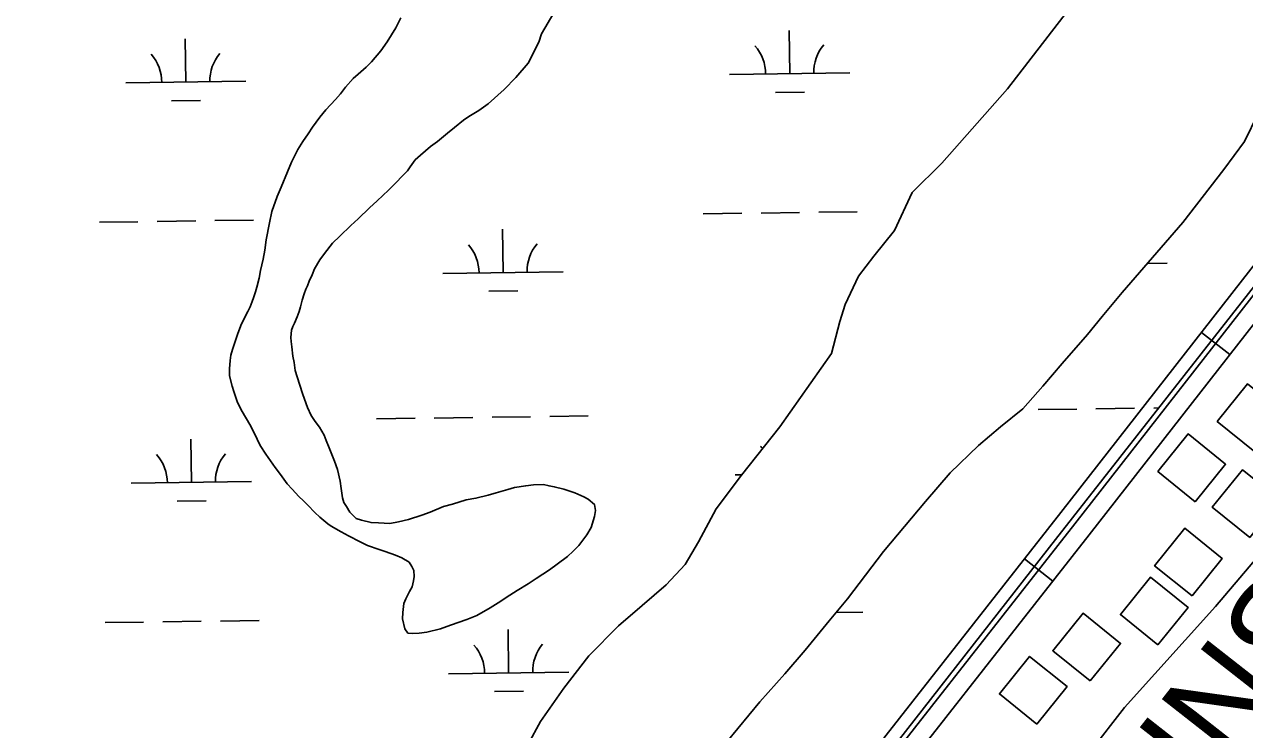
# Model space of a CAD drawing. Extents: x 3767014 to 3805179, y 361544 to 387384.
# Drawn here: x 3786038 to 3787052, y 371678 to 372264 of the extents above; entities that cross this region are included whole.
import ezdxf

# ---------------------------------------------------------------- set-up
doc = ezdxf.new("R2010")
doc.units = 0
for name, color, linetype in [('V-BLDG-OTLN', 7, 'Continuous'), ('V-RIVR-EDGE', 7, 'Continuous'), ('V-RIVR-IDEN', 7, 'Continuous'), ('V-ROAD-CNTR', 7, 'Continuous'), ('V-TOPO-SHOR', 7, 'Continuous'), ('V-WETL-SWMP', 7, 'Continuous')]:
    doc.layers.add(name, color=color, linetype=linetype)

msp = doc.modelspace()

# ---------------------------------------------------------------- linework, layer by layer
at = {"layer": 'V-BLDG-OTLN'}
for points in [[(3787060.402, 371908.666), (3787085.528, 371939.79), (3787054.405, 371964.916), (3787029.278, 371933.793)], [(3787011.079, 371867.112), (3787036.205, 371898.236), (3787005.082, 371923.362), (3786979.955, 371892.239)], [(3787056.327, 371837.411), (3787081.453, 371868.535), (3787050.33, 371893.661), (3787025.203, 371862.538)], [(3787008.346, 371788.751), (3787033.472, 371819.875), (3787002.349, 371845.001), (3786977.222, 371813.878)], [(3786979.945, 371748.204), (3787005.071, 371779.328), (3786973.948, 371804.454), (3786948.821, 371773.331)], [(3786923.766, 371718.186), (3786948.892, 371749.309), (3786917.769, 371774.435), (3786892.642, 371743.312)], [(3786879.393, 371682.301), (3786904.519, 371713.425), (3786873.396, 371738.55), (3786848.269, 371707.428)]]:
    msp.add_lwpolyline(points, close=True, dxfattribs=at)
at = {"layer": 'V-RIVR-EDGE'}
msp.add_spline([(3785266.865, 377529.211), (3785342.8, 377494.248), (3785391.258, 377467.439), (3785439.72, 377442.249), (3785475.246, 377418.707), (3785525.316, 377389.469), (3785575.383, 377359.422), (3785621.413, 377331.811), (3785722.351, 377269.288), (3785796.661, 377231.094), (3785852.385, 377199.415), (3785928.324, 377166.069), (3785964.678, 377149.804), (3786028.506, 377124.576), (3786060.018, 377113.175), (3786092.316, 377092.068), (3786117.34, 377073.405), (3786135.083, 377053.143), (3786154.458, 377039.347), (3786176.258, 377024.735), (3786206.946, 377006.867), (3786256.211, 376979.248), (3786328.098, 376942.677), (3786374.949, 376919.917), (3786491.265, 376862.208), (3786553.467, 376833.749), (3786619.713, 376805.279), (3786729.589, 376759.718), (3786796.656, 376736.099), (3786845.136, 376718.187), (3786867.767, 376712.469), (3787003.51, 376661.992), (3787089.16, 376631.048), (3787163.496, 376603.367), (3787230.559, 376578.13), (3787257.223, 376568.359), (3787300.044, 376551.27), (3787354.992, 376532.533), (3787409.127, 376512.181), (3787544.074, 376466.558), (3787612.756, 376442.126), (3787657.197, 376425.841), (3787730.724, 376398.162), (3787781.63, 376380.244), (3787834.96, 376361.511), (3787891.524, 376341.961), (3787940, 376322.432), (3787998.976, 376297.215), (3788050.697, 376281.721), (3788117.768, 376259.719), (3788176.757, 376240.164), (3788221.198, 376223.879), (3788259.981, 376209.226), (3788406.252, 376164.383), (3788541.215, 376125.23), (3788606.67, 376104.041), (3788679.39, 376077.173), (3788748.889, 376055.974), (3788871.693, 376005.528), (3788969.454, 375966.467), (3789047.013, 375933.926), (3789119.723, 375903.014), (3789155.253, 375881.09), (3789182.716, 375867.274), (3789214.225, 375854.256), (3789257.04, 375834.74), (3789281.286, 375828.21), (3789303.105, 375821.686), (3789328.955, 375809.491), (3789367.724, 375789.177), (3789414.577, 375767.225), (3789468.708, 375745.255), (3789509.105, 375728.981), (3789555.157, 375710.266), (3789585.849, 375694.015), (3789620.578, 375675.328), (3789681.97, 375646.062), (3789753.859, 375610.3), (3789792.633, 375591.603), (3789842.712, 375566.408), (3789897.64, 375539.584), (3789938.019, 375516.03), (3789968.727, 375506.25), (3790004.289, 375497.265), (3790030.972, 375494.773), (3790047.128, 375487.455), (3790077.007, 375469.589), (3790124.633, 375433.077), (3790192.442, 375382.768), (3790252.165, 375332.478), (3790290.91, 375302.459), (3790337.741, 375271.611), (3790406.357, 375220.491), (3790469.329, 375175.855), (3790570.248, 375106.054), (3790647.751, 375050.868), (3790691.367, 375028.115), (3790744.667, 374997.251), (3790806.838, 374955.852), (3790873.863, 374915.249), (3790932, 374877.903), (3791002.231, 374825.97), (3791052.265, 374782.175), (3791082.927, 374753.793), (3791131.331, 374705.149), (3791170.05, 374664.616), (3791192.631, 374638.681), (3791220.891, 374620.01), (3791288.67, 374557.569), (3791322.577, 374533.223), (3791362.944, 374504.817), (3791396.042, 374480.473), (3791434.785, 374449.645), (3791482.407, 374411.517), (3791534.052, 374365.291), (3791646.192, 374254.216), (3791707.514, 374196.644), (3791738.968, 374161.791), (3791773.65, 374123.694), (3791803.497, 374092.888), (3791829.321, 374070.18), (3791830.912, 374059.662), (3791837.316, 374032.958), (3791849.409, 374017.562), (3791884.123, 373992.405), (3791930.977, 373971.262), (3791954.393, 373955.838), (3791993.134, 373924.202), (3792026.979, 373874.785), (3792047.912, 373836.722), (3792063.186, 373799.482), (3792086.509, 373746.857), (3792112.249, 373690.181), (3792141.261, 373648.864), (3792158.993, 373624.558), (3792177.552, 373607.528), (3792214.702, 373586.409), (3792255.083, 373563.665), (3792301.119, 373538.48), (3792346.34, 373510.871), (3792382.671, 373485.71), (3792422.225, 373455.689), (3792479.537, 373411.875), (3792548.144, 373356.711), (3792619.168, 373298.307), (3792672.431, 373252.077), (3792709.534, 373212.357), (3792750.656, 373162.113), (3792839.385, 373068.08), (3792888.572, 373008.92), (3792945.027, 372945.699), (3792999.062, 372884.91), (3793053.898, 372820.884), (3793149.89, 372720.363), (3793208.761, 372653.092), (3793261.195, 372598.777), (3793315.232, 372538.796), (3793358.792, 372493.399), (3793409.592, 372432.618), (3793462.809, 372367.787), (3793498.283, 372323.219), (3793536.997, 372280.26), (3793578.124, 372232.443), (3793604.724, 372196.792), (3793668.438, 372125.466), (3793703.128, 372090.604), (3793760.41, 372034.66), (3793806.384, 371984.404), (3793839.438, 371942.268), (3793939.427, 371823.136), (3793981.333, 371763.186), (3794029.674, 371688.662), (3794050.609, 371651.408), (3794073.177, 371620.62), (3794178.796, 371488.535), (3794237.625, 371404.28), (3794268.243, 371358.106), (3794301.293, 371314.353), (3794332.724, 371269.794), (3794395.613, 371192), (3794429.476, 371149.862), (3794472.201, 371093.953), (3794523.788, 371024.274), (3794601.175, 370922.181), (3794640.679, 370871.942), (3794687.421, 370805.509), (3794733.389, 370752.828), (3794829.339, 370635.323), (3794895.463, 370557.521), (3794959.948, 370470.826), (3795013.158, 370403.569), (3795070.394, 370329.023), (3795159.854, 370203.448), (3795225.98, 370126.454), (3795296.13, 370041.363), (3795379.18, 369940.065), (3795459.001, 369841.201), (3795508.163, 369772.337), (3795554.103, 369708.333), (3795661.315, 369566.538), (3795715.338, 369500.897), (3795762.105, 369444.169), (3795798.366, 369390.703), (3795915.247, 369234.327), (3795963.601, 369165.465), (3796028.082, 369077.153), (3796043.387, 369052.853), (3796054.672, 369037.459), (3796077.242, 369007.48), (3796148.213, 368927.239), (3796183.677, 368878.627), (3796226.382, 368814.631), (3796275.531, 368740.105), (3796314.222, 368688.25), (3796353.714, 368633.158), (3796401.268, 368567.533), (3796456.873, 368487.33), (3796513.292, 368409.551), (3796545.533, 368365.8), (3796626.113, 368246.716), (3796670.449, 368188.377), (3796704.298, 368140.578), (3796751.041, 368074.145), (3796787.308, 368023.105), (3796838.907, 367958.278), (3796844.528, 367942.09), (3796845.295, 367925.104), (3796846.094, 367921.059), (3796852.559, 367919.425), (3796863.071, 367918.59), (3796875.166, 367904.003), (3796903.398, 367874.01), (3796931.629, 367844.017), (3796952.579, 367812.424), (3796982.392, 367767.87), (3797007.371, 367730.606), (3797037.194, 367690.095), (3797062.185, 367657.684), (3797075.869, 367631.77), (3797095.223, 367609.078), (3797126.665, 367569.372), (3797156.484, 367527.244), (3797212.099, 367451.085), (3797254.808, 367388.706), (3797302.183, 367327.228)], degree=3, dxfattribs=at)
at = {"layer": 'V-ROAD-CNTR'}
for p, q in [((3787039.749, 371989.266), (3787016.101, 372007.727)), ((3786892.689, 371801.091), (3786869.09, 371819.613))]:
    msp.add_line(p, q, dxfattribs=at)
for points in [[(3787483.585, 372606.572), (3786899.242, 371858.031), (3786145.14, 370897.226), (3785463.234, 370026.571), (3785441.755, 369988.43)], [(3787495.409, 372597.342), (3786911.054, 371848.785), (3786156.944, 370887.971), (3785475.745, 370018.218), (3785454.825, 369981.07)], [(3787507.233, 372588.112), (3786922.866, 371839.539), (3786168.748, 370878.716), (3785488.256, 370009.865), (3785467.895, 369973.71)]]:
    msp.add_lwpolyline(points, dxfattribs=at)
at = {"layer": 'V-TOPO-SHOR'}
for points in [[(3787054.977, 372468.028), (3787044.061, 372452.072), (3787035.33, 372434.47), (3786983.45, 372385.502), (3786975.93, 372377.738), (3786973.382, 372365.387), (3786968.274, 372352.466), (3786922.62, 372297.928), (3786855.1, 372210.206), (3786800.338, 372148.262)], [(3786233.866, 371913.831), (3786228.834, 371924.249), (3786225.27, 371931.2), (3786219.001, 371941.961), (3786215.143, 371949.542), (3786211.948, 371958.666), (3786210.502, 371963.067), (3786208.538, 371971.536), (3786208.378, 371977.465), (3786208.868, 371984.309), (3786209.611, 371988.968), (3786210.977, 371993.609), (3786213.351, 372001.031), (3786215.036, 372005.975), (3786217.721, 372013.389), (3786220.351, 372018.621), (3786223.634, 372025.083), (3786225.608, 372029.085), (3786227.277, 372033.408), (3786228.293, 372036.498), (3786229.979, 372041.444), (3786231.019, 372045.471), (3786233.079, 372052.899), (3786234.175, 372059.106), (3786236.293, 372068.715), (3786237.73, 372076.162), (3786238.881, 372084.55), (3786241.742, 372098.817), (3786243.54, 372108.125), (3786247.919, 372120.794), (3786251.237, 372128.503), (3786256.549, 372141.149), (3786259.873, 372149.169), (3786265.133, 372159.632), (3786269.358, 372166.382), (3786273.888, 372172.813), (3786277.459, 372178.335), (3786283.595, 372186.594), (3786288.431, 372192.705), (3786296.442, 372201.227), (3786300.622, 372206.11), (3786304.817, 372211.613), (3786311.233, 372218.619), (3786315.378, 372222.252), (3786322.073, 372228.005), (3786326.554, 372232.566), (3786334.273, 372241.718), (3786339.45, 372249.068), (3786346.61, 372260.732), (3786350.876, 372269.038)], [(3786477.873, 372273.253), (3786467.758, 372255.743), (3786465.4, 372248.945), (3786456.532, 372231.402), (3786446.249, 372219.508), (3786436.638, 372209.468), (3786423.24, 372197.653), (3786415.618, 372192.238), (3786407.38, 372187.149), (3786402.938, 372184.147), (3786395.301, 372178.107), (3786389.565, 372173.268), (3786381.281, 372166.311), (3786375.561, 372162.092)], [(3786621.788, 371667.674), (3786649.063, 371700.718), (3786670.039, 371724.055), (3786686.781, 371743.681), (3786706.825, 371767.997), (3786721.943, 371786.392), (3786751.926, 371825.734), (3786786.74, 371867.182), (3786807.412, 371891.162), (3786830.917, 371913.798), (3786849.142, 371929.247), (3786867.679, 371944.369), (3786884.394, 371963.041), (3786900.484, 371982.046), (3786921.476, 372006.022), (3786933.641, 372020.989), (3786950.389, 372040.932), (3787000.598, 372099.175), (3787034.839, 372143.183), (3787051.988, 372166.301), (3787063.412, 372189.566)], [(3786375.561, 372162.092), (3786367.274, 372155.135), (3786362.81, 372151.197), (3786358.605, 372145.38), (3786356.336, 372142.009), (3786352.814, 372138.36), (3786346.088, 372131.362), (3786340.646, 372125.889), (3786331.068, 372117.095), (3786324.682, 372111.336), (3786315.407, 372102.223), (3786309.335, 372096.456), (3786300.067, 372087.651), (3786293.995, 372081.884), (3786287.228, 372073.329), (3786283.354, 372068.13), (3786279.104, 372060.443), (3786277.105, 372055.508), (3786274.478, 372050.275), (3786273.134, 372046.568), (3786271.815, 372043.797), (3786270.466, 372039.777), (3786268.772, 372034.522), (3786267.381, 372028.945), (3786266.349, 372025.23), (3786264.672, 372020.598), (3786262.355, 372015.359), (3786261.037, 372012.586), (3786260.021, 372009.493), (3786259.247, 372003.591), (3786259.781, 372000.146), (3786260.291, 371995.77), (3786261.026, 371987.957), (3786262.136, 371982.628), (3786262.902, 371976.062), (3786266.664, 371964.74), (3786269.251, 371956.256)], [(3786800.338, 372148.262), (3786775.838, 372124.061), (3786761.013, 372092.288), (3786743.914, 372071.079), (3786731.071, 372054.535), (3786719.959, 372030.944), (3786715.772, 372016.727), (3786708.721, 371990.164), (3786665.766, 371929.189), (3786633.857, 371889.261), (3786612.758, 371861.151), (3786598.047, 371833.832), (3786587.058, 371815.013), (3786571.337, 371797.908), (3786551.48, 371780.91), (3786531.622, 371763.912), (3786507.106, 371739.073), (3786486.357, 371712.228), (3786466.858, 371684.396), (3786446.469, 371646.717)], [(3786269.251, 371956.256), (3786273.333, 371945.239), (3786276.28, 371938.616), (3786279.587, 371933.855), (3786283.204, 371929.087), (3786287.087, 371922.439), (3786288.844, 371918.03), (3786291.177, 371911.732), (3786292.942, 371907.634), (3786295.57, 371900.71), (3786298.197, 371893.781), (3786300.44, 371884.059), (3786301.222, 371878.116), (3786302.269, 371870.295), (3786303.42, 371866.525), (3786305.513, 371863.041), (3786308.507, 371858.287), (3786313.674, 371853.165), (3786318.006, 371851.808), (3786326.058, 371849.731), (3786332.289, 371849.569), (3786341.627, 371849.016), (3786348.832, 371850.39), (3786357.303, 371852.354), (3786368.303, 371855.813), (3786375.229, 371858.441), (3786386.261, 371863.145), (3786393.794, 371865.134), (3786405.107, 371868.585), (3786413.248, 371869.932), (3786423.289, 371872.48), (3786429.888, 371874.493), (3786439.628, 371877.36), (3786445.277, 371878.774), (3786454.671, 371880.404), (3786460.925, 371881.178), (3786469.347, 371881.272), (3786473.996, 371880.217), (3786478.342, 371879.482), (3786486.394, 371877.403), (3786491.338, 371875.718), (3786495.356, 371874.368), (3786502.754, 371871.061), (3786506.444, 371869.095), (3786511.638, 371864.909), (3786512.443, 371859.899), (3786511.691, 371854.931), (3786508.959, 371845.647), (3786505.371, 371839.503), (3786498.596, 371830.637), (3786494.113, 371826.077), (3786489.321, 371821.524), (3786480.74, 371815.198), (3786474.381, 371810.372), (3786463.285, 371803.176), (3786456.629, 371798.981), (3786447.441, 371793.294), (3786441.416, 371789.397), (3786431.59, 371783.103), (3786424.936, 371778.909), (3786413.862, 371772.646), (3786405.666, 371769.118), (3786392.141, 371764.477), (3786383.648, 371761.577), (3786372.351, 371758.751)], [(3786372.351, 371758.751), (3786366.097, 371757.976), (3786360.162, 371757.505), (3786356.742, 371757.905), (3786354.026, 371761.405), (3786352.062, 371769.871), (3786352.51, 371775.161), (3786353.326, 371782.622), (3786354.978, 371786.321), (3786357.944, 371792.479), (3786360.229, 371796.475), (3786361.29, 371801.435), (3786362.003, 371804.847), (3786361.507, 371809.846), (3786360.039, 371813.313), (3786357.635, 371816.805), (3786351.491, 371820.393), (3786346.252, 371822.71), (3786337.91, 371825.73), (3786332.653, 371827.424), (3786323.077, 371830.789), (3786316.916, 371833.752), (3786307.379, 371838.676), (3786301.229, 371841.951), (3786292.936, 371846.841), (3786290.18, 371848.783), (3786283.462, 371854.255), (3786279.196, 371858.105), (3786273.429, 371864.177), (3786269.779, 371867.702), (3786266.136, 371871.536), (3786260.369, 371877.608), (3786256.431, 371882.075), (3786250.704, 371889.704), (3786246.485, 371895.424), (3786238.666, 371906.536), (3786233.866, 371913.831)], [(3786537.357, 371145.508), (3786556.489, 371171.437), (3786567.43, 371188.348), (3786586.879, 371214.271), (3786606.329, 371240.195), (3786626.416, 371266.1), (3786643.533, 371287.946), (3786662.332, 371313.249), (3786668.402, 371326.465), (3786690.48, 371355.503), (3786763.491, 371446.267), (3786882.695, 371600.149), (3786924.353, 371660.203), (3786952.337, 371696.094), (3787027.722, 371780.111), (3787083.851, 371845.84)]]:
    msp.add_lwpolyline(points, dxfattribs=at)
at = {"layer": 'V-WETL-SWMP'}
for p, q in [((3786673.982, 372222.698), (3786673.482, 372258.694)), ((3786172.122, 372215.726), (3786171.622, 372251.723)), ((3786122.127, 372215.032), (3786222.117, 372216.421)), ((3786623.987, 372222.003), (3786723.977, 372223.392)), ((3786662.197, 372207.101), (3786686.195, 372207.435)), ((3786160.338, 372200.13), (3786184.335, 372200.463)), ((3786602.184, 372106.257), (3786634.181, 372106.702)), ((3786650.18, 372106.924), (3786682.176, 372107.368)), ((3786698.175, 372107.591), (3786730.172, 372108.035)), ((3786100.325, 372099.286), (3786132.322, 372099.73)), ((3786148.32, 372099.952), (3786180.317, 372100.397)), ((3786196.315, 372100.619), (3786228.312, 372101.064)), ((3786435.781, 372057.511), (3786435.281, 372093.508)), ((3786971.092, 372064.947), (3786987.636, 372065.177)), ((3786385.786, 372056.817), (3786485.776, 372058.206)), ((3786423.997, 372041.915), (3786447.994, 372042.248)), ((3786880.47, 371943.606), (3786912.467, 371944.05)), ((3786928.466, 371944.273), (3786960.463, 371944.717)), ((3786976.461, 371944.939), (3786980.609, 371944.997)), ((3786330.615, 371935.968), (3786362.612, 371936.412)), ((3786378.611, 371936.634), (3786410.608, 371937.079)), ((3786426.606, 371937.301), (3786458.603, 371937.746)), ((3786474.601, 371937.968), (3786506.598, 371938.412)), ((3786176.743, 371883.083), (3786176.243, 371919.08)), ((3786628.607, 371889.36), (3786633.996, 371889.435)), ((3786126.748, 371882.389), (3786226.738, 371883.778)), ((3786164.959, 371867.487), (3786188.956, 371867.82)), ((3786152.941, 371767.31), (3786184.938, 371767.754)), ((3786200.936, 371767.976), (3786232.933, 371768.421)), ((3786712.649, 371775.085), (3786734.793, 371775.392)), ((3786104.945, 371766.643), (3786136.942, 371767.087)), ((3786440.402, 371724.868), (3786439.902, 371760.865)), ((3786390.407, 371724.174), (3786490.397, 371725.563)), ((3786428.618, 371709.272), (3786452.615, 371709.605))]:
    msp.add_line(p, q, dxfattribs=at)
for points in [[(3786922.62, 372297.928), (3786855.099, 372210.206), (3786800.339, 372148.261), (3786775.839, 372124.06), (3786761.013, 372092.287), (3786743.913, 372071.078), (3786731.071, 372054.535), (3786719.958, 372030.944), (3786715.772, 372016.726), (3786708.722, 371990.165), (3786665.766, 371929.19), (3786633.857, 371889.261), (3786612.759, 371861.151), (3786598.048, 371833.833), (3786587.058, 371815.014), (3786571.337, 371797.908), (3786551.479, 371780.91), (3786531.622, 371763.911), (3786507.106, 371739.073), (3786486.358, 371712.228), (3786466.859, 371684.395), (3786446.469, 371646.717)], [(3786350.876, 372269.039), (3786346.61, 372260.731), (3786339.451, 372249.068), (3786334.273, 372241.719), (3786326.555, 372232.565), (3786322.073, 372228.004), (3786315.378, 372222.252), (3786311.232, 372218.618), (3786304.816, 372211.612), (3786300.622, 372206.109), (3786296.443, 372201.228), (3786288.43, 372192.705), (3786283.596, 372186.594), (3786277.46, 372178.334), (3786273.888, 372172.814), (3786269.358, 372166.383), (3786265.132, 372159.633), (3786259.874, 372149.169), (3786256.55, 372141.148), (3786251.236, 372128.503), (3786247.92, 372120.794), (3786243.541, 372108.124), (3786241.743, 372098.817), (3786238.882, 372084.55), (3786237.731, 372076.162), (3786236.292, 372068.716), (3786234.174, 372059.106), (3786233.079, 372052.899), (3786231.018, 372045.47), (3786229.979, 372041.444), (3786228.293, 372036.499), (3786227.278, 372033.407), (3786225.608, 372029.085), (3786223.634, 372025.083), (3786220.35, 372018.621), (3786217.721, 372013.388), (3786215.037, 372005.975), (3786213.351, 372001.03), (3786210.977, 371993.609), (3786209.611, 371988.968), (3786208.867, 371984.31), (3786208.379, 371977.464), (3786208.539, 371971.536), (3786210.503, 371963.068), (3786211.949, 371958.666), (3786215.143, 371949.543), (3786219.001, 371941.961), (3786225.271, 371931.2), (3786228.834, 371924.249), (3786233.866, 371913.832), (3786238.666, 371906.537), (3786246.486, 371895.424), (3786250.704, 371889.704), (3786256.431, 371882.074), (3786260.369, 371877.608), (3786266.136, 371871.536), (3786269.779, 371867.702), (3786273.429, 371864.178), (3786279.197, 371858.106), (3786283.462, 371854.255), (3786290.18, 371848.782), (3786292.936, 371846.841), (3786301.228, 371841.951), (3786307.379, 371838.675), (3786316.917, 371833.753), (3786323.076, 371830.789), (3786332.654, 371827.425), (3786337.911, 371825.731), (3786346.251, 371822.71), (3786351.491, 371820.393), (3786357.634, 371816.806), (3786360.038, 371813.314), (3786361.508, 371809.847), (3786362.003, 371804.846), (3786361.291, 371801.435), (3786360.229, 371796.474), (3786357.943, 371792.48), (3786354.979, 371786.321), (3786353.325, 371782.622), (3786352.51, 371775.161), (3786352.062, 371769.872), (3786354.026, 371761.404), (3786356.742, 371757.905), (3786360.161, 371757.505), (3786366.097, 371757.976), (3786372.352, 371758.75)], [(3786375.56, 372162.092), (3786381.28, 372166.31), (3786389.565, 372173.267), (3786395.301, 372178.108), (3786402.939, 372184.146), (3786407.381, 372187.15), (3786415.618, 372192.238), (3786423.24, 372197.653), (3786436.638, 372209.468), (3786446.249, 372219.508), (3786456.532, 372231.403), (3786465.401, 372248.945), (3786467.758, 372255.743), (3786477.873, 372273.254)], [(3787201.596, 372226.553), (3786894.842, 371835.723), (3786709.83, 371598.924), (3786497.548, 371337.321), (3786337.433, 371135.14)], [(3786621.788, 371667.674), (3786649.063, 371700.719), (3786670.038, 371724.056), (3786686.78, 371743.682), (3786706.825, 371767.998), (3786721.943, 371786.393), (3786751.926, 371825.734), (3786786.739, 371867.181), (3786807.413, 371891.162), (3786830.917, 371913.798), (3786849.143, 371929.247), (3786867.678, 371944.37), (3786884.395, 371963.041), (3786900.484, 371982.047), (3786921.476, 372006.021), (3786933.64, 372020.989), (3786950.39, 372040.933), (3787000.598, 372099.175), (3787034.839, 372143.182), (3787051.989, 372166.3), (3787063.412, 372189.565)], [(3786372.352, 371758.75), (3786383.648, 371761.577), (3786392.141, 371764.476), (3786405.666, 371769.117), (3786413.863, 371772.647), (3786424.936, 371778.909), (3786431.59, 371783.103), (3786441.417, 371789.397), (3786447.441, 371793.295), (3786456.629, 371798.982), (3786463.284, 371803.175), (3786474.38, 371810.372), (3786480.74, 371815.197), (3786489.32, 371821.523), (3786494.114, 371826.076), (3786498.596, 371830.637), (3786505.371, 371839.504), (3786508.959, 371845.647), (3786511.692, 371854.93), (3786512.443, 371859.899), (3786511.637, 371864.908), (3786506.444, 371869.094), (3786502.754, 371871.06), (3786495.357, 371874.368), (3786491.338, 371875.718), (3786486.394, 371877.404), (3786478.341, 371879.482), (3786473.995, 371880.217), (3786469.346, 371881.272), (3786460.926, 371881.177), (3786454.671, 371880.403), (3786445.276, 371878.774), (3786439.628, 371877.361), (3786429.889, 371874.494), (3786423.29, 371872.481), (3786413.248, 371869.933), (3786405.108, 371868.584), (3786393.795, 371865.134), (3786386.262, 371863.146), (3786375.229, 371858.441), (3786368.302, 371855.813), (3786357.302, 371852.355), (3786348.833, 371850.391), (3786341.628, 371849.017), (3786332.289, 371849.57), (3786326.058, 371849.73), (3786318.005, 371851.808), (3786313.675, 371853.166), (3786308.507, 371858.287), (3786305.512, 371863.041), (3786303.419, 371866.524), (3786302.269, 371870.295), (3786301.223, 371878.116), (3786300.441, 371884.06), (3786298.197, 371893.782), (3786295.569, 371900.709), (3786292.942, 371907.635), (3786291.177, 371911.733), (3786288.844, 371918.029), (3786287.087, 371922.439), (3786283.205, 371929.086), (3786279.587, 371933.855), (3786276.28, 371938.617), (3786273.333, 371945.24), (3786269.251, 371956.256), (3786266.664, 371964.741), (3786262.902, 371976.061), (3786262.136, 371982.628), (3786261.026, 371987.956), (3786260.292, 371995.769), (3786259.781, 372000.147), (3786259.246, 372003.59), (3786260.021, 372009.494), (3786261.036, 372012.586), (3786262.355, 372015.358), (3786264.672, 372020.598), (3786266.35, 372025.231), (3786267.381, 372028.946), (3786268.771, 372034.522), (3786270.465, 372039.778), (3786271.816, 372043.797), (3786273.134, 372046.568), (3786274.477, 372050.275), (3786277.105, 372055.507), (3786279.103, 372060.444), (3786283.354, 372068.129), (3786287.229, 372073.329), (3786293.996, 372081.885), (3786300.068, 372087.652), (3786309.335, 372096.455), (3786315.407, 372102.222), (3786324.683, 372111.336), (3786331.067, 372117.096), (3786340.646, 372125.89), (3786346.087, 372131.362), (3786352.814, 372138.36), (3786356.337, 372142.01), (3786358.606, 372145.381), (3786362.809, 372151.197), (3786367.275, 372155.135), (3786375.56, 372162.092)]]:
    msp.add_lwpolyline(points, dxfattribs=at)
for centre, start, end in [((3786618.738, 372222.405), 0.024037, 41.567696), ((3786729.213, 372223.94), 140.024034, 181.567693), ((3786116.878, 372215.434), 0.024037, 41.567696), ((3786227.353, 372216.968), 140.024034, 181.567693), ((3786380.537, 372057.219), 0.024037, 41.567696), ((3786491.012, 372058.753), 140.024034, 181.567693), ((3786623.358, 371889.762), 37.391074, 41.567696), ((3786121.499, 371882.791), 0.024037, 41.567696), ((3786231.974, 371884.325), 140.024034, 181.567693), ((3786385.158, 371724.576), 0.024037, 41.567696), ((3786495.633, 371726.11), 140.024034, 181.567693)]:
    msp.add_arc(centre, 35.246, start, end, dxfattribs=at)

# ---------------------------------------------------------------- texts
at = {"layer": 'V-RIVR-IDEN'}
msp.add_text('MARTINS  CANAL', height=83, rotation=51.923449, dxfattribs=at).set_placement((3786830.04, 371372.945))

doc.saveas('drawing.dxf')
